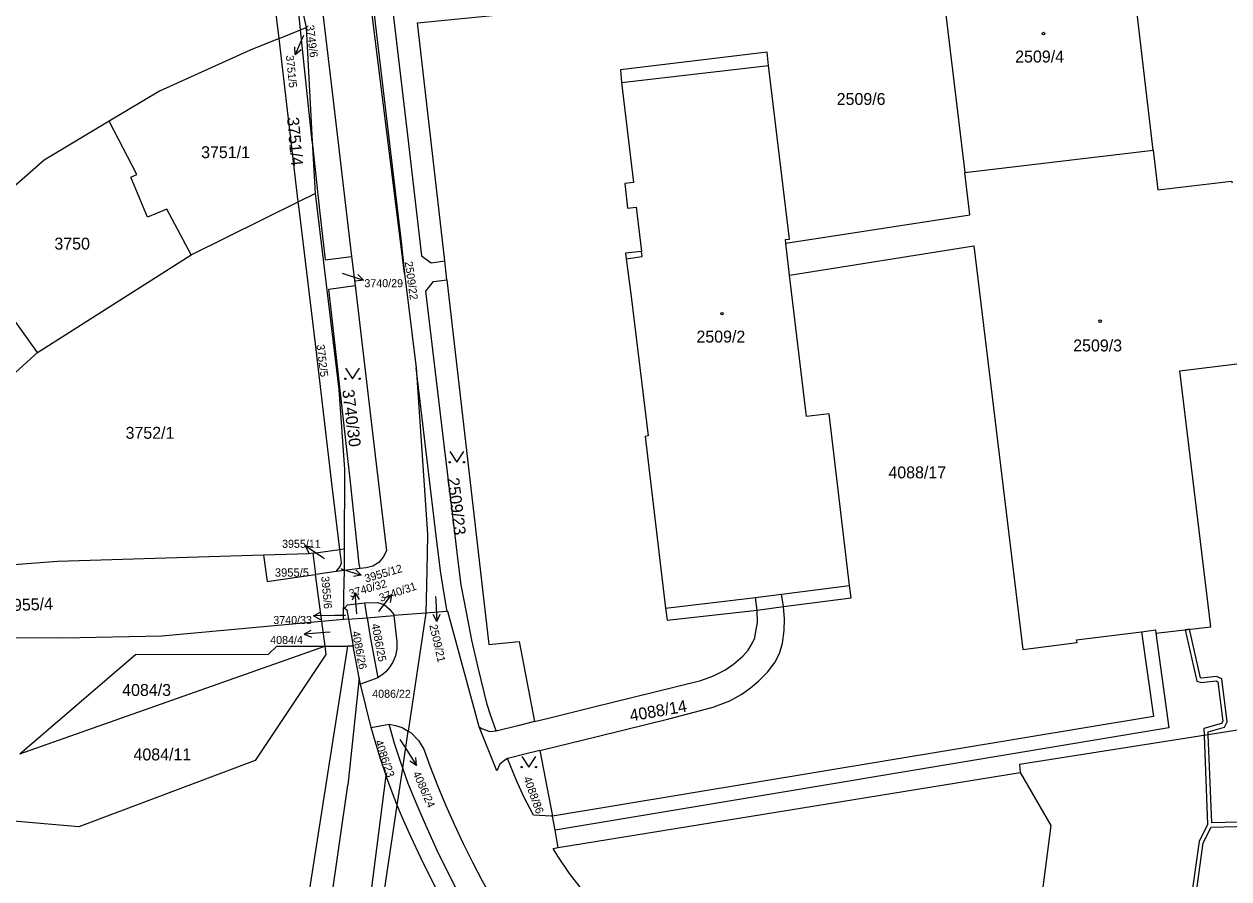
# Model space of a CAD drawing. Extents: x -869103 to -863415, y -1015889 to -1012477.
# Drawn here: x -866992.3 to -866820.8, y -1015094.5 to -1014972.9 of the extents above; entities that cross this region are included whole.
import ezdxf

# ---------------------------------------------------------------- set-up
doc = ezdxf.new("R2010")
doc.units = 0
for name, color, linetype in [('Hranice parcel', 7, 'Continuous'), ('Parcelní čísla', 7, 'Continuous'), ('Pop  PČ popisy', 7, 'Continuous'), ('Vnitřní kresba', 7, 'Continuous'), ('Věcná břemena k části', 7, 'Continuous'), ('Značky budov', 7, 'Continuous'), ('Značky kultur', 7, 'Continuous')]:
    doc.layers.add(name, color=color, linetype=linetype)

msp = doc.modelspace()

# ---------------------------------------------------------------- linework, layer by layer
at = {"layer": 'Hranice parcel'}
for p, q in [((-866953.8, -1014966.1), (-866952.16, -1014973.34)), ((-866956.03, -1014974.9), (-866952.96, -1014973.66)), ((-866952.96, -1014973.66), (-866952.16, -1014973.34)), ((-866951.3, -1014989.58), (-866952.96, -1014973.66)), ((-866952.16, -1014973.34), (-866951.3, -1014989.58)), ((-866953.3, -1014998.15), (-866956.03, -1014974.9)), ((-866973.03, -1014982.4), (-866980.21, -1014986.7)), ((-866980.21, -1014986.7), (-866989.45, -1014992.24)), ((-866951.3, -1014989.58), (-866950.91, -1014996.96)), ((-866858.41, -1014993.99), (-866831.57, -1014990.79)), ((-866989.45, -1014992.24), (-867002.09, -1015003.25)), ((-866953.3, -1014998.15), (-866950.91, -1014996.96)), ((-866968.53, -1015005.68), (-866953.3, -1014998.15)), ((-866990.44, -1015019.6), (-867002.09, -1015003.25)), ((-866883.34, -1015008.61), (-866883.89, -1015004.03)), ((-866990.44, -1015019.6), (-866968.53, -1015005.68)), ((-866945.71, -1015005.95), (-866945.2, -1015010.08)), ((-866932.13, -1015009.23), (-866932.43, -1015006.57)), ((-866938.18, -1015008.33), (-866936.52, -1015021.79)), ((-867026.46, -1015052.33), (-866990.44, -1015019.6)), ((-866936.52, -1015021.79), (-866934.89, -1015045.45)), ((-866951.19, -1015048.15), (-866947.36, -1015047.6)), ((-866950.79, -1015051.19), (-866951.19, -1015048.15)), ((-866947.36, -1015047.6), (-866946.74, -1015047.51)), ((-866950.87, -1015051.2), (-866950.79, -1015051.19)), ((-866950.87, -1015051.2), (-866949.98, -1015057.87)), ((-866947.92, -1015050.75), (-866950.79, -1015051.19)), ((-866946.78, -1015050.61), (-866947.92, -1015050.75)), ((-866944.47, -1015050.32), (-866946.78, -1015050.61)), ((-866932.09, -1015056.46), (-866932.59, -1015053.62)), ((-866943.48, -1015057.32), (-866943.82, -1015055.22)), ((-866946.87, -1015057.58), (-866946.85, -1015055.84)), ((-866946.85, -1015055.84), (-866946.7, -1015055.96)), ((-866943.48, -1015057.32), (-866939.68, -1015057.03)), ((-866939.7, -1015056.87), (-866939.68, -1015057.03)), ((-866939.68, -1015057.03), (-866939.27, -1015060.78)), ((-866935.13, -1015056.69), (-866937.64, -1015073.45)), ((-866932.09, -1015056.46), (-866935.13, -1015056.69)), ((-866931.99, -1015056.45), (-866932.09, -1015056.46)), ((-866927.52, -1015072.85), (-866931.99, -1015056.45)), ((-866887.94, -1015056.23), (-866884.2, -1015055.71)), ((-866946.87, -1015057.58), (-866949.98, -1015057.87)), ((-866949.98, -1015057.87), (-866949.51, -1015061.38)), ((-866946.15, -1015057.52), (-866946.87, -1015057.58)), ((-866946.15, -1015057.52), (-866945.63, -1015057.48)), ((-866946.15, -1015057.52), (-866945.49, -1015061.38)), ((-866943.48, -1015057.32), (-866943.04, -1015060.07)), ((-866943.04, -1015060.07), (-866941.96, -1015065.87)), ((-866992.92, -1015076.69), (-866949.51, -1015061.38)), ((-866958.23, -1015138.16), (-866946.24, -1015061.38)), ((-866949.51, -1015061.38), (-866946.24, -1015061.38)), ((-866945.49, -1015061.38), (-866946.24, -1015061.38)), ((-866941.96, -1015065.87), (-866944.44, -1015066.77)), ((-866942.92, -1015072.93), (-866944.44, -1015066.77)), ((-866942.92, -1015072.93), (-866940.35, -1015072.49)), ((-866938.48, -1015072.96), (-866937.64, -1015073.45)), ((-866938.42, -1015078.71), (-866937.64, -1015073.45)), ((-866937.64, -1015073.45), (-866937.2, -1015073.7)), ((-866918.88, -1015076.22), (-866917.09, -1015085.54)), ((-866939.21, -1015083.99), (-866938.42, -1015078.71)), ((-866938.42, -1015078.71), (-866938.65, -1015078.08)), ((-866937.63, -1015080.9), (-866938.42, -1015078.71)), ((-866916.27, -1015090), (-866850.52, -1015079.36)), ((-866939.66, -1015082.91), (-866940.68, -1015080.1)), ((-866948.05, -1015143.11), (-866939.21, -1015083.99)), ((-866939.21, -1015083.99), (-866939.66, -1015082.91)), ((-866938.5, -1015085.7), (-866939.21, -1015083.99)), ((-866917.09, -1015085.54), (-866917.31, -1015085.58))]:
    msp.add_line(p, q, dxfattribs=at)
for points in [[(-866938.18, -1015008.33), (-866947.06, -1014937.3), (-866950.27, -1014917.23), (-866957.64, -1014853.58)], [(-866957.95, -1014938.23), (-866957.21, -1014938.12), (-866957.07, -1014937.47), (-866956.76, -1014937.18), (-866956.57, -1014937.15), (-866953.91, -1014936.82), (-866952.63, -1014947.57), (-866950.38, -1014966.57), (-866948.44, -1014982.94), (-866945.71, -1015005.95)], [(-866932.93, -1014955.1), (-866924.04, -1014954.16), (-866912.6, -1014952.94), (-866912.26, -1014955.54), (-866932.7, -1014957.77), (-866936.64, -1014958.18), (-866937.32, -1014958.4), (-866937.76, -1014958.61), (-866938.59, -1014959.16), (-866939.67, -1014960.19), (-866940.21, -1014961.02), (-866940.6, -1014961.94), (-866940.72, -1014962.94), (-866940.69, -1014963.84), (-866937.76, -1014988.66), (-866935.75, -1015005.83), (-866934.38, -1015006.84), (-866932.43, -1015006.57)], [(-866932.93, -1014955.1), (-866936.95, -1014955.53), (-866937.92, -1014955.77), (-866938.83, -1014956.17), (-866939.68, -1014956.66), (-866940.48, -1014957.27), (-866941.25, -1014957.89), (-866941.9, -1014958.64), (-866942.45, -1014959.48), (-866942.89, -1014960.37), (-866943.19, -1014961.32), (-866943.37, -1014962.29), (-866943.4, -1014963.31), (-866943.35, -1014964.28), (-866940.39, -1014989.11), (-866938.62, -1015004.22), (-866938.49, -1015005.18), (-866938.18, -1015008.33)], [(-866956.03, -1014974.9), (-866956.66, -1014969.51), (-866958.09, -1014957.38)], [(-866831.57, -1014990.79), (-866835.2, -1014960.03), (-866843.03, -1014960.98), (-866842.97, -1014961.42), (-866854.3, -1014962.78), (-866854.35, -1014962.3), (-866862.09, -1014963.23), (-866858.41, -1014993.99)], [(-866952.96, -1014973.66), (-866953.47, -1014968.83), (-866953.8, -1014966.1)], [(-866932.43, -1015006.57), (-866936.34, -1014972.68), (-866907.82, -1014969.9)], [(-866956.03, -1014974.9), (-866960.14, -1014976.56), (-866973.03, -1014982.4)], [(-866883.89, -1015004.03), (-866883.95, -1015003.53), (-866883.37, -1015003.46), (-866886.34, -1014978.74), (-866886.56, -1014976.85), (-866907.43, -1014979.35), (-866907.29, -1014981.19), (-866905.57, -1014995.41), (-866906.81, -1014995.55), (-866906.4, -1014999.06), (-866905.17, -1014998.92), (-866904.44, -1015005.2), (-866906.71, -1015005.47), (-866906.62, -1015006.26), (-866905.91, -1015011.64), (-866903.49, -1015031.45), (-866903.92, -1015031.52), (-866901, -1015055.96), (-866900.76, -1015057.66), (-866887.94, -1015056.23)], [(-866974.75, -1015000.34), (-866977.15, -1014994.65), (-866976.26, -1014994.28), (-866980.21, -1014986.7)], [(-866951.3, -1014989.58), (-866950.28, -1014999.34), (-866949.45, -1015006.41), (-866945.71, -1015005.95)], [(-866831.57, -1014990.79), (-866830.9, -1014996.45), (-866820.43, -1014995.2), (-866820.36, -1014995.46)], [(-866883.89, -1015004.03), (-866857.67, -1015000), (-866858.41, -1014993.99)], [(-866950.91, -1014996.96), (-866947.54, -1015024.84), (-866946.69, -1015036.26), (-866946.74, -1015047.51)], [(-866947.36, -1015047.6), (-866948.47, -1015038.59), (-866950.83, -1015018.36), (-866953.14, -1014999.55), (-866953.3, -1014998.15)], [(-866968.53, -1015005.68), (-866972.02, -1014999.19), (-866974.75, -1015000.34)], [(-866883.34, -1015008.61), (-866857.11, -1015004.4), (-866850.16, -1015061.87), (-866842.43, -1015060.87), (-866842.48, -1015060.45), (-866833.23, -1015059.32), (-866831.24, -1015059.07), (-866831.19, -1015059.52), (-866823.37, -1015058.6), (-866827.8, -1015022.19), (-866817.34, -1015020.91)], [(-866884.2, -1015055.71), (-866874.58, -1015054.51), (-866874.82, -1015052.75), (-866877.72, -1015028.33), (-866880.93, -1015028.71), (-866883.34, -1015008.61)], [(-866944.47, -1015050.32), (-866944.61, -1015049.73), (-866945.86, -1015038.05), (-866948.09, -1015018.18), (-866948.95, -1015010.57), (-866945.2, -1015010.08)], [(-866945.2, -1015010.08), (-866942.46, -1015033.42), (-866940.71, -1015047.8), (-866941.2, -1015048.69), (-866941.8, -1015049.46), (-866942.69, -1015049.98), (-866943.62, -1015050.22), (-866944.47, -1015050.32)], [(-866925.12, -1015073.43), (-866925.94, -1015071.16), (-866926.39, -1015069.68), (-866927.69, -1015064.39), (-866928.6, -1015060.52), (-866929.36, -1015056.55), (-866930.08, -1015052.65), (-866930.5, -1015049.67), (-866931.17, -1015044.01), (-866932.47, -1015033.13), (-866935.12, -1015010.86), (-866934.06, -1015009.5), (-866932.13, -1015009.23)], [(-866932.13, -1015009.23), (-866926.14, -1015061.15), (-866921.86, -1015060.7), (-866919.67, -1015072.1)], [(-866817.04, -1015020.86), (-866810.53, -1015071.89), (-866850.64, -1015078.23), (-866850.52, -1015079.36)], [(-866932.59, -1015053.62), (-866933.05, -1015050.67), (-866933.64, -1015045.69), (-866936.52, -1015021.79)], [(-866934.89, -1015045.45), (-866934.95, -1015048.23), (-866935.05, -1015052.74), (-866935.13, -1015056.69)], [(-866958.22, -1015048.44), (-866987.59, -1015049.33), (-867026.46, -1015052.33)], [(-866951.19, -1015048.15), (-866951.8, -1015048.24), (-866958.22, -1015048.44)], [(-866958.22, -1015048.44), (-866957.73, -1015052.18), (-866950.87, -1015051.2)], [(-866947.92, -1015050.75), (-866947.34, -1015050.06), (-866947.12, -1015049.5), (-866947.36, -1015047.6)], [(-866946.74, -1015047.51), (-866946.77, -1015049.96), (-866946.78, -1015050.61)], [(-866946.78, -1015050.61), (-866946.83, -1015054.18), (-866946.85, -1015055.84)], [(-866946.7, -1015055.96), (-866946.27, -1015055.48), (-866943.82, -1015055.22)], [(-866943.82, -1015055.22), (-866942, -1015055.15), (-866941.05, -1015055.46), (-866940.3, -1015056.09), (-866939.7, -1015056.87)], [(-866946.7, -1015055.96), (-866946.37, -1015056.2), (-866946.15, -1015057.52)], [(-866935.13, -1015056.69), (-866937.73, -1015056.89), (-866939.68, -1015057.03)], [(-866919.67, -1015072.1), (-866917.66, -1015071.6), (-866911.4, -1015070.07), (-866902.73, -1015067.94), (-866896, -1015066.27), (-866894.16, -1015065.59), (-866892.56, -1015064.79), (-866891.34, -1015063.94), (-866889.99, -1015062.8), (-866889.25, -1015061.92), (-866888.58, -1015060.79), (-866888.31, -1015060.18), (-866888.15, -1015059.29), (-866887.93, -1015058.01), (-866887.94, -1015056.23)], [(-866918.88, -1015076.22), (-866910.53, -1015074.16), (-866900.52, -1015071.69), (-866894.21, -1015070.07), (-866891.87, -1015069.14), (-866890.13, -1015068.21), (-866888.91, -1015067.3), (-866887.74, -1015066.33), (-866886.48, -1015065.08), (-866885.43, -1015063.71), (-866884.78, -1015062.42), (-866884.35, -1015060.95), (-866884.11, -1015059.13), (-866884.07, -1015057.49), (-866884.2, -1015055.71)], [(-866949.98, -1015057.87), (-866972.71, -1015059.95), (-866986.73, -1015060.22), (-867009.73, -1015060.12)], [(-866945.63, -1015057.48), (-866944.15, -1015057.37), (-866943.48, -1015057.32)], [(-866949.51, -1015061.38), (-866949.35, -1015062.54), (-866959.43, -1015077.65), (-866984.54, -1015087.07), (-867003.16, -1015085.48)], [(-866992.92, -1015076.69), (-866976.47, -1015062.56), (-866957.54, -1015062.49), (-866956.36, -1015061.38), (-866949.51, -1015061.38)], [(-866944.44, -1015066.77), (-866944.61, -1015065.88), (-866945.49, -1015061.38)], [(-866939.27, -1015060.78), (-866939.25, -1015061.27), (-866939.27, -1015061.76), (-866939.45, -1015062.76), (-866939.84, -1015063.67), (-866940.38, -1015064.5), (-866940.84, -1015065.02), (-866941.17, -1015065.32), (-866941.96, -1015065.87)], [(-866940.35, -1015072.49), (-866939.44, -1015072.67), (-866938.48, -1015072.96)], [(-866938.65, -1015078.08), (-866939.57, -1015075.23), (-866940.35, -1015072.49)], [(-866919.67, -1015072.1), (-866922.02, -1015072.69), (-866924.94, -1015073.41), (-866925.12, -1015073.43)], [(-866941.62, -1015077.25), (-866942.51, -1015074.4), (-866942.92, -1015072.93)], [(-866937.2, -1015073.7), (-866936.16, -1015074.78), (-866935.42, -1015076.04), (-866934.58, -1015078.4), (-866933.48, -1015081.2), (-866932.32, -1015083.97), (-866931.11, -1015086.72), (-866929.83, -1015089.43), (-866928.49, -1015092.11), (-866927.09, -1015094.75), (-866925.64, -1015097.39), (-866924.07, -1015099.96), (-866922.37, -1015102.45), (-866920.52, -1015104.82), (-866918.55, -1015107.07), (-866916.51, -1015109.26), (-866913.55, -1015112.62), (-866910.1, -1015116.06), (-866908.87, -1015117.71), (-866907.93, -1015119.47), (-866907, -1015121.97), (-866906.48, -1015125.25)], [(-866927.52, -1015072.85), (-866927.23, -1015073.11), (-866926, -1015073.5), (-866925.12, -1015073.43)], [(-866923.51, -1015077.37), (-866923.87, -1015077.61), (-866924.58, -1015078.14), (-866925.04, -1015079.1), (-866927.52, -1015072.85)], [(-866940.68, -1015080.1), (-866940.79, -1015079.76), (-866941.62, -1015077.25)], [(-866918.88, -1015076.22), (-866921.05, -1015076.76), (-866923.25, -1015077.31), (-866923.51, -1015077.37)], [(-866917.31, -1015085.58), (-866919.8, -1015085.43), (-866921.16, -1015082.81), (-866922.23, -1015080.48), (-866923.51, -1015077.37)], [(-866850.52, -1015079.36), (-866846.16, -1015086.91), (-866850.22, -1015118.39), (-866887.9, -1015110.26), (-866893.42, -1015107.26), (-866893.95, -1015108.27), (-866894.34, -1015108.78), (-866895.01, -1015109.52), (-866895.77, -1015110.16), (-866896.71, -1015110.65), (-866899.09, -1015109.02), (-866901.49, -1015107.2), (-866904.62, -1015104.74), (-866906.83, -1015102.73), (-866908.95, -1015100.61), (-866910.95, -1015098.39), (-866912.85, -1015096.08), (-866914.67, -1015093.71), (-866916.34, -1015091.23), (-866917.01, -1015090.15), (-866916.27, -1015090)], [(-866906.48, -1015125.25), (-866908.35, -1015123.61), (-866908.91, -1015123.09), (-866909.35, -1015122.2), (-866910.04, -1015119.56), (-866912.51, -1015116.55), (-866914.79, -1015114.82), (-866916.54, -1015113.46), (-866920.14, -1015110.16), (-866922.71, -1015107.61), (-866926.08, -1015103.93), (-866927.99, -1015101.06), (-866929.99, -1015097.45), (-866931.87, -1015093.82), (-866933.5, -1015090.44), (-866935.33, -1015086.43), (-866936.52, -1015083.68), (-866937.63, -1015080.9)], [(-866929.68, -1015156.05), (-866913.98, -1015132.55), (-866912.94, -1015130.59), (-866912.3, -1015129.23), (-866911.88, -1015127.78), (-866911.76, -1015126.27), (-866911.87, -1015124.79), (-866912.19, -1015123.32), (-866912.68, -1015121.91), (-866913.36, -1015120.57), (-866914.18, -1015119.35), (-866915.13, -1015118.18), (-866916.5, -1015116.8), (-866919.54, -1015114.18), (-866922.59, -1015111.43), (-866924.47, -1015109.53), (-866926.7, -1015107.08), (-866928.81, -1015104.48), (-866930.4, -1015102.08), (-866933.38, -1015096.48), (-866935.82, -1015091.57), (-866937.29, -1015088.45), (-866938.5, -1015085.7)], [(-866916.27, -1015090), (-866916.71, -1015087.54), (-866917.09, -1015085.54)]]:
    msp.add_lwpolyline(points, dxfattribs=at)
at = {"layer": 'Pop  PČ popisy'}
for p, q in [((-866952.53, -1014974.47), (-866953.75, -1014977.21)), ((-866953.75, -1014977.21), (-866953.8, -1014976.09)), ((-866953.75, -1014977.21), (-866952.89, -1014976.5)), ((-866947.03, -1015008.32), (-866946.88, -1015008.36)), ((-866946.88, -1015008.36), (-866944.03, -1015009.29)), ((-866944.03, -1015009.29), (-866944.82, -1015008.5)), ((-866944.03, -1015009.29), (-866945.13, -1015009.45)), ((-866949.83, -1015048.78), (-866952.32, -1015047.1)), ((-866952.32, -1015047.1), (-866951.21, -1015047.25)), ((-866952.32, -1015047.1), (-866951.77, -1015048.08)), ((-866949.57, -1015048.95), (-866949.83, -1015048.78)), ((-866947.2, -1015050.34), (-866947.18, -1015050.36)), ((-866947.18, -1015050.36), (-866944.33, -1015051.29)), ((-866944.33, -1015051.29), (-866945.43, -1015051.45)), ((-866944.33, -1015051.29), (-866945.12, -1015050.5)), ((-866945.21, -1015053.78), (-866945.62, -1015054.82)), ((-866944.95, -1015056.77), (-866945.21, -1015053.78)), ((-866945.21, -1015053.78), (-866944.62, -1015054.73)), ((-866941.81, -1015056.45), (-866940, -1015054.05)), ((-866940, -1015054.05), (-866941.01, -1015054.55)), ((-866940, -1015054.05), (-866940.21, -1015055.15)), ((-866933.75, -1015054.3), (-866933.71, -1015054.87)), ((-866933.71, -1015054.87), (-866933.55, -1015057.87)), ((-866951.12, -1015057.08), (-866950.13, -1015056.56)), ((-866948.12, -1015057.03), (-866951.12, -1015057.08)), ((-866946.55, -1015057.01), (-866948.12, -1015057.03)), ((-866933.55, -1015057.87), (-866934.1, -1015056.89)), ((-866933.55, -1015057.87), (-866933.1, -1015056.84)), ((-866951.12, -1015057.08), (-866950.11, -1015057.57)), ((-866952.44, -1015059.65), (-866951.48, -1015059.08)), ((-866949.45, -1015059.44), (-866952.44, -1015059.65)), ((-866952.44, -1015059.65), (-866951.41, -1015060.08)), ((-866948.73, -1015059.39), (-866949.45, -1015059.44)), ((-866938.84, -1015074.64), (-866938.08, -1015075.81)), ((-866938.08, -1015075.81), (-866936.45, -1015078.33)), ((-866936.45, -1015078.33), (-866936.57, -1015077.21)), ((-866936.45, -1015078.33), (-866937.41, -1015077.76))]:
    msp.add_line(p, q, dxfattribs=at)
at = {"layer": 'Vnitřní kresba'}
for p, q in [((-866907.29, -1014981.19), (-866886.34, -1014978.74)), ((-866904.34, -1015005.95), (-866904.44, -1015005.2)), ((-866906.62, -1015006.26), (-866904.34, -1015005.95)), ((-866884.48, -1015053.98), (-866874.82, -1015052.75)), ((-866901, -1015055.96), (-866888.18, -1015054.43)), ((-866888.18, -1015054.43), (-866884.48, -1015053.98)), ((-866887.94, -1015056.23), (-866888.18, -1015054.43)), ((-866884.2, -1015055.71), (-866884.48, -1015053.98)), ((-866833.23, -1015059.32), (-866831.54, -1015071.38)), ((-866831.19, -1015059.52), (-866829.38, -1015072.98)), ((-866944.61, -1015065.88), (-866946.22, -1015081.16)), ((-866831.54, -1015071.38), (-866917.09, -1015085.54)), ((-866829.38, -1015072.98), (-866916.71, -1015087.54)), ((-866945.16, -1015113.71), (-866940.79, -1015079.76)), ((-866950.36, -1015109.63), (-866946.22, -1015081.16))]:
    msp.add_line(p, q, dxfattribs=at)
at = {"layer": 'Věcná břemena k části'}
for points in [[(-866798.26, -1015085.88), (-866823.24, -1015086.51), (-866823.74, -1015073.98), (-866823.76, -1015073.54), (-866821.43, -1015072.9), (-866821.06, -1015072.13), (-866821.81, -1015066.01), (-866822.55, -1015065.71), (-866824.69, -1015065.94), (-866824.84, -1015065.89), (-866826.42, -1015058.96), (-866827.02, -1015059.03), (-866825.36, -1015066.35), (-866824.77, -1015066.56), (-866822.63, -1015066.33), (-866822.37, -1015066.43), (-866821.68, -1015072.03), (-866821.85, -1015072.4), (-866824.38, -1015073.08), (-866824.34, -1015074.07), (-866823.83, -1015086.75), (-866825.06, -1015089.16), (-866826.21, -1015097.51)], [(-866825.53, -1015097.01), (-866824.48, -1015089.34), (-866823.34, -1015087.12), (-866798.22, -1015086.48), (-866770.86, -1015083.89), (-866770.63, -1015089.84), (-866771.25, -1015091.47), (-866771.81, -1015093.63), (-866771.37, -1015096.65)]]:
    msp.add_lwpolyline(points, dxfattribs=at)
at = {"layer": 'Značky budov'}
for centre in [(-866847.2, -1014974.21), (-866892.97, -1015014.06), (-866839.14, -1015015.13)]:
    msp.add_circle(centre, 0.175, dxfattribs=at)
at = {"layer": 'Značky kultur'}
for points in [[(-866946.57, -1015021.83), (-866945.57, -1015023.33), (-866944.57, -1015021.83)], [(-866931.72, -1015033.7), (-866930.72, -1015035.2), (-866929.72, -1015033.7)], [(-866921.47, -1015077.08), (-866920.47, -1015078.58), (-866919.47, -1015077.08)]]:
    msp.add_lwpolyline(points, dxfattribs=at)
for centre in [(-866946.57, -1015023.33), (-866944.57, -1015023.33), (-866931.72, -1015035.2), (-866929.72, -1015035.2), (-866921.47, -1015078.58), (-866919.47, -1015078.58)]:
    msp.add_circle(centre, 0.1, dxfattribs=at)

# ---------------------------------------------------------------- texts
at = {"layer": 'Parcelní čísla'}
for s, height, rotation, p in [('3749/6', 1.139, 277, (-866952.19, -1014973.05)), ('3751/5', 1.139, 276, (-866955.07, -1014977.35)), ('3751/4', 1.7, 275, (-866954.9, -1014986.18)), ('2509/22', 1.139, 278, (-866938.14, -1015006.71)), ('3752/5', 1.139, 277, (-866950.7, -1015018.5)), ('3740/30', 1.7, 277, (-866947.04, -1015024.95)), ('2509/23', 1.7, 277, (-866932.09, -1015037.49)), ('3955/12', 1.139, 16, (-866943.67, -1015052.32)), ('3955/6', 1.139, 275, (-866950.03, -1015051.47)), ('3740/32', 1.139, 16, (-866945.88, -1015054.46)), ('3740/31', 1.139, 19, (-866941.56, -1015055.09)), ('3955/4', 1.7, 2, (-866995.14, -1015056.42)), ('4086/25', 1.139, 281, (-866942.89, -1015058.27)), ('2509/21', 1.139, 283, (-866934.64, -1015058.41)), ('4086/26', 1.139, 281, (-866945.67, -1015059.34)), ('4088/14', 1.7, 10, (-866905.96, -1015072.1)), ('4086/23', 1.139, 289, (-866942.4, -1015074.94)), ('4086/24', 1.139, 294, (-866937.03, -1015079.47)), ('4088/86', 1.139, 290, (-866921.26, -1015080.15))]:
    msp.add_text(s, height=height, rotation=rotation, dxfattribs=at).set_placement(p)
for s, height, p in [('2509/4', 1.7, (-866851.23, -1014978.33)), ('2509/6', 1.7, (-866876.64, -1014984.37)), ('3751/1', 1.7, (-866967.12, -1014991.94)), ('3750', 1.7, (-866988.01, -1015004.95)), ('3740/29', 1.139, (-866943.88, -1015010.3)), ('2509/2', 1.7, (-866896.61, -1015018.18)), ('2509/3', 1.7, (-866842.97, -1015019.44)), ('3752/1', 1.7, (-866977.88, -1015031.87)), ('4088/17', 1.7, (-866869.28, -1015037.5)), ('3955/11', 1.139, (-866955.6, -1015047.38)), ('3955/5', 1.19, (-866956.63, -1015051.49)), ('3740/33', 1.139, (-866956.85, -1015058.22)), ('4084/4', 1.139, (-866957.29, -1015061.06)), ('4084/3', 1.7, (-866978.36, -1015068.46)), ('4086/22', 1.139, (-866942.77, -1015068.72)), ('4084/11', 1.7, (-866976.75, -1015077.63))]:
    msp.add_text(s, height=height, dxfattribs=at).set_placement(p)

doc.saveas('drawing.dxf')
